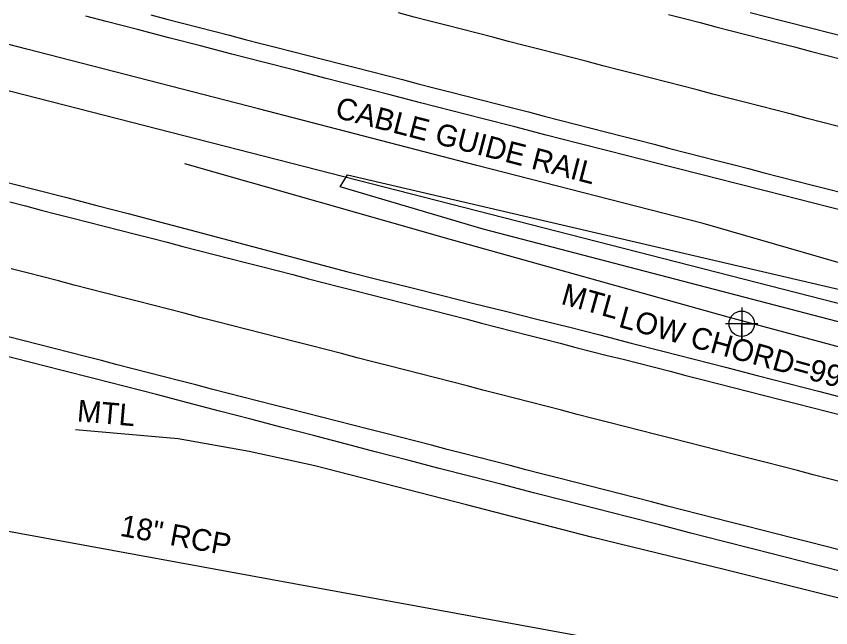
# Model space of a CAD drawing. Extents: x 1182322 to 1186765, y 572295 to 575411.
# Drawn here: x 1184329.7 to 1184480.2, y 574028.4 to 574141.3 of the extents above; entities that cross this region are included whole.
import ezdxf

# ---------------------------------------------------------------- set-up
doc = ezdxf.new("R2010")
doc.units = 0
for name, color, linetype in [('COGO Default Chain', 7, 'Continuous'), ('Exist DTM Regular Point CELL', 7, 'Continuous'), ('Exist Guardrail', 7, 'Continuous'), ('Exist Guardrail Cable Guide Rail', 7, 'Continuous'), ('Exist Guardrail Cable Guide Rail Text', 7, 'Continuous'), ('Exist Guardrail Text', 7, 'Continuous'), ('Exist Horizontal Alignment', 7, 'Continuous'), ('Exist Roads EOP', 7, 'Continuous'), ('Exist Roads EOT', 7, 'Continuous'), ('Exist Structure Minor Pipes RCP 18 Inch', 7, 'Continuous'), ('Exist Structure Minor Pipes RCP 18 Inch Text', 7, 'Continuous'), ('Exist Utilities Power Pole Text', 7, 'Continuous'), ('Exist Vegetation Woods Line', 7, 'Continuous')]:
    doc.layers.add(name, color=color, linetype=linetype)

msp = doc.modelspace()

# ---------------------------------------------------------------- linework, layer by layer
at = {"layer": 'COGO Default Chain'}
msp.add_line((1182528.88, 574588.22), (1185362.14, 573862.9), dxfattribs=at)
at = {"layer": 'Exist DTM Regular Point CELL'}
msp.add_lwpolyline([(1184463.72, 574087.53), (1184463.72, 574081.53), (1184463.72, 574084.53), (1184466.72, 574084.53), (1184460.72, 574084.53)], dxfattribs=at)
msp.add_circle((1184463.72, 574084.53), 2.34, dxfattribs=at)
at = {"layer": 'Exist Guardrail'}
for points in [[(1184360.72, 574114.14), (1184410.44, 574099.95), (1184461.13, 574085.79), (1184496.39, 574076.31), (1184521.7, 574069.86)], [(1184493.53, 574030.84), (1184487.57, 574032.39), (1184460.48, 574039.15), (1184435.98, 574045.14), (1184412.89, 574051.09), (1184384.81, 574058.31), (1184372.72, 574060.95), (1184359.57, 574063.27), (1184340.63, 574064.92)]]:
    msp.add_lwpolyline(points, dxfattribs=at)
at = {"layer": 'Exist Guardrail Cable Guide Rail'}
msp.add_lwpolyline([(1184493.24, 574092.43), (1184456.61, 574103.01), (1184414.76, 574113.72), (1184374.43, 574124.19), (1184331.62, 574135.23), (1184319.91, 574138.28)], dxfattribs=at)
at = {"layer": 'Exist Horizontal Alignment'}
msp.add_line((1182528.88, 574588.22), (1185362.14, 573862.9), dxfattribs=at)
at = {"layer": 'Exist Roads EOP'}
for points in [[(1184485.73, 574104.58), (1184479.91, 574106.05), (1184474.1, 574107.53), (1184468.28, 574109), (1184462.47, 574110.47), (1184456.65, 574111.95), (1184450.83, 574113.42), (1184445.02, 574114.91), (1184439.21, 574116.4), (1184433.4, 574117.89), (1184427.59, 574119.38), (1184421.78, 574120.87), (1184415.96, 574122.36), (1184410.15, 574123.85), (1184404.34, 574125.35), (1184398.53, 574126.85), (1184392.72, 574128.35), (1184386.91, 574129.84), (1184381.11, 574131.34), (1184375.3, 574132.84), (1184369.49, 574134.34), (1184363.68, 574135.84), (1184357.87, 574137.34), (1184352.06, 574138.84), (1184346.25, 574140.35), (1184342.51, 574141.3)], [(1184465.28, 574142.02), (1184471.09, 574140.53), (1184476.9, 574139.04), (1184482.71, 574137.55)], [(1184327.11, 574110.83), (1184332.93, 574109.36), (1184338.74, 574107.89), (1184344.55, 574106.39), (1184350.35, 574104.86), (1184356.15, 574103.33), (1184361.95, 574101.79), (1184367.75, 574100.26), (1184373.55, 574098.73), (1184379.35, 574097.2), (1184385.15, 574095.66), (1184390.96, 574094.13), (1184396.77, 574092.64), (1184402.59, 574091.19), (1184408.41, 574089.74), (1184414.23, 574088.29), (1184420.05, 574086.84), (1184425.87, 574085.38), (1184431.69, 574083.93), (1184437.51, 574082.46), (1184443.32, 574080.97), (1184449.13, 574079.47), (1184454.94, 574077.98), (1184460.75, 574076.48), (1184466.56, 574074.98), (1184472.37, 574073.49), (1184478.18, 574071.99), (1184483.99, 574070.5)], [(1184483.38, 574038.45), (1184477.57, 574039.93), (1184471.75, 574041.42), (1184465.94, 574042.9), (1184460.13, 574044.39), (1184454.32, 574045.88), (1184448.5, 574047.37), (1184442.69, 574048.86), (1184436.88, 574050.35), (1184431.07, 574051.84), (1184425.26, 574053.33), (1184419.45, 574054.83), (1184413.64, 574056.32), (1184407.83, 574057.81), (1184402.02, 574059.31), (1184396.21, 574060.82), (1184390.41, 574062.34), (1184384.6, 574063.86), (1184378.8, 574065.37), (1184372.99, 574066.89), (1184367.19, 574068.4), (1184361.38, 574069.92), (1184355.58, 574071.43), (1184349.77, 574072.95), (1184343.96, 574074.44), (1184338.14, 574075.91), (1184332.33, 574077.38), (1184326.51, 574078.84)]]:
    msp.add_lwpolyline(points, dxfattribs=at)
at = {"layer": 'Exist Roads EOT'}
for points in [[(1184354.55, 574141.55), (1184357.46, 574140.8), (1184360.36, 574140.04), (1184363.26, 574139.29), (1184366.17, 574138.54), (1184369.07, 574137.79), (1184371.98, 574137.04), (1184374.88, 574136.3), (1184377.79, 574135.56), (1184380.7, 574134.82), (1184383.6, 574134.07), (1184386.51, 574133.32), (1184389.41, 574132.58), (1184392.32, 574131.83), (1184395.23, 574131.09), (1184398.13, 574130.35), (1184401.04, 574129.61), (1184403.95, 574128.86), (1184406.85, 574128.12), (1184409.76, 574127.37), (1184412.67, 574126.63), (1184415.57, 574125.89), (1184418.48, 574125.15), (1184421.38, 574124.4), (1184424.29, 574123.65), (1184427.19, 574122.89), (1184430.1, 574122.14), (1184433, 574121.4), (1184435.91, 574120.65), (1184438.81, 574119.9), (1184441.72, 574119.16), (1184444.63, 574118.42), (1184447.53, 574117.67), (1184450.44, 574116.92), (1184453.34, 574116.17), (1184456.25, 574115.42), (1184459.15, 574114.67), (1184462.06, 574113.92), (1184464.96, 574113.17), (1184467.87, 574112.42), (1184470.77, 574111.67), (1184473.68, 574110.93), (1184476.58, 574110.19), (1184479.49, 574109.44), (1184482.4, 574108.69)], [(1184481.64, 574120.95), (1184478.74, 574121.7), (1184475.83, 574122.46), (1184472.93, 574123.21), (1184470.03, 574123.96), (1184467.12, 574124.71), (1184464.21, 574125.46), (1184461.31, 574126.2), (1184458.4, 574126.95), (1184455.5, 574127.7), (1184452.59, 574128.44), (1184449.69, 574129.19), (1184446.78, 574129.94), (1184443.88, 574130.69), (1184440.97, 574131.43), (1184438.07, 574132.18), (1184435.16, 574132.93), (1184432.26, 574133.68), (1184429.35, 574134.43), (1184426.45, 574135.18), (1184423.54, 574135.93), (1184420.64, 574136.68), (1184417.73, 574137.43), (1184414.83, 574138.18), (1184411.92, 574138.93), (1184409.02, 574139.67), (1184406.11, 574140.42), (1184403.21, 574141.17), (1184400.3, 574141.92)], [(1184450.21, 574141.62), (1184453.12, 574140.87), (1184456.02, 574140.13), (1184458.93, 574139.38), (1184461.83, 574138.63), (1184464.74, 574137.88), (1184467.64, 574137.14), (1184470.55, 574136.39), (1184473.45, 574135.64), (1184476.35, 574134.88), (1184479.26, 574134.12), (1184482.16, 574133.37)], [(1184328.47, 574107.05), (1184331.37, 574106.29), (1184334.27, 574105.53), (1184337.18, 574104.77), (1184340.08, 574104.04), (1184342.99, 574103.3), (1184345.9, 574102.57), (1184348.81, 574101.82), (1184351.71, 574101.07), (1184354.62, 574100.32), (1184357.52, 574099.57), (1184360.42, 574098.82), (1184363.33, 574098.07), (1184366.23, 574097.32), (1184369.14, 574096.57), (1184372.05, 574095.83), (1184374.95, 574095.08), (1184377.86, 574094.34), (1184380.76, 574093.59), (1184383.67, 574092.85), (1184386.58, 574092.11), (1184389.48, 574091.36), (1184392.39, 574090.61), (1184395.29, 574089.87), (1184398.2, 574089.13), (1184401.11, 574088.39), (1184404.02, 574087.66), (1184406.93, 574086.91), (1184409.83, 574086.16), (1184412.73, 574085.41), (1184415.64, 574084.66), (1184418.54, 574083.91), (1184421.45, 574083.16), (1184424.35, 574082.42), (1184427.26, 574081.66), (1184430.16, 574080.91), (1184433.07, 574080.16), (1184435.97, 574079.42), (1184438.88, 574078.69), (1184441.8, 574077.97), (1184444.7, 574077.23), (1184447.61, 574076.49), (1184450.52, 574075.74), (1184453.42, 574074.99), (1184456.33, 574074.24), (1184459.23, 574073.5), (1184462.14, 574072.75), (1184465.04, 574072.01), (1184467.95, 574071.27), (1184470.86, 574070.53), (1184473.77, 574069.79), (1184476.67, 574069.05), (1184479.58, 574068.3), (1184482.48, 574067.56)], [(1184482.75, 574055.15), (1184479.84, 574055.9), (1184476.94, 574056.65), (1184474.03, 574057.4), (1184471.12, 574058.14), (1184468.22, 574058.89), (1184465.31, 574059.63), (1184462.4, 574060.37), (1184459.5, 574061.11), (1184456.59, 574061.86), (1184453.68, 574062.6), (1184450.78, 574063.34), (1184447.87, 574064.08), (1184444.96, 574064.82), (1184442.06, 574065.56), (1184439.15, 574066.31), (1184436.24, 574067.05), (1184433.34, 574067.79), (1184430.43, 574068.54), (1184427.53, 574069.29), (1184424.62, 574070.04), (1184421.72, 574070.79), (1184418.81, 574071.54), (1184415.91, 574072.28), (1184413, 574073.03), (1184410.1, 574073.78), (1184407.19, 574074.53), (1184404.29, 574075.28), (1184401.38, 574076.03), (1184398.48, 574076.77), (1184395.57, 574077.52), (1184392.66, 574078.26), (1184389.76, 574079.01), (1184386.85, 574079.75), (1184383.94, 574080.5), (1184381.04, 574081.24), (1184378.13, 574081.99), (1184375.23, 574082.73), (1184372.32, 574083.48), (1184369.41, 574084.22), (1184366.51, 574084.97), (1184363.6, 574085.71), (1184360.7, 574086.46), (1184357.79, 574087.2), (1184354.88, 574087.95), (1184351.98, 574088.69), (1184349.07, 574089.44), (1184346.17, 574090.19), (1184343.26, 574090.93), (1184340.36, 574091.68), (1184337.45, 574092.43), (1184334.54, 574093.17), (1184331.64, 574093.92), (1184328.73, 574094.67)], [(1184481.97, 574042.73), (1184479.06, 574043.47), (1184476.16, 574044.2), (1184473.25, 574044.94), (1184470.34, 574045.68), (1184467.43, 574046.42), (1184464.52, 574047.15), (1184461.62, 574047.89), (1184458.71, 574048.63), (1184455.8, 574049.37), (1184452.89, 574050.11), (1184449.99, 574050.86), (1184447.08, 574051.61), (1184444.18, 574052.35), (1184441.27, 574053.1), (1184438.37, 574053.85), (1184435.46, 574054.59), (1184432.55, 574055.33), (1184429.65, 574056.08), (1184426.74, 574056.82), (1184423.83, 574057.56), (1184420.93, 574058.32), (1184418.03, 574059.07), (1184415.13, 574059.83), (1184412.22, 574060.58), (1184409.32, 574061.33), (1184406.41, 574062.08), (1184403.51, 574062.83), (1184400.6, 574063.56), (1184397.69, 574064.3), (1184394.78, 574065.04), (1184391.87, 574065.78), (1184388.97, 574066.52), (1184386.06, 574067.27), (1184383.15, 574068.01), (1184380.25, 574068.74), (1184377.34, 574069.48), (1184374.43, 574070.23), (1184371.53, 574070.97), (1184368.62, 574071.72), (1184365.72, 574072.47), (1184362.81, 574073.22), (1184359.91, 574073.98), (1184357, 574074.73), (1184354.1, 574075.47), (1184351.19, 574076.22), (1184348.29, 574076.96), (1184345.38, 574077.71), (1184342.48, 574078.46), (1184339.57, 574079.21), (1184336.67, 574079.96), (1184333.76, 574080.7), (1184330.85, 574081.44), (1184327.95, 574082.19)]]:
    msp.add_lwpolyline(points, dxfattribs=at)
at = {"layer": 'Exist Structure Minor Pipes RCP 18 Inch'}
msp.add_line((1184530.42, 574009.2), (1184184.38, 574072.47), dxfattribs=at)
at = {"layer": 'Exist Vegetation Woods Line'}
msp.add_lwpolyline([(1184525.42, 574075.01), (1184494.14, 574081.6), (1184415.94, 574101.97), (1184389.51, 574109.82), (1184390.84, 574112.01), (1184516.26, 574082.87), (1184528.93, 574079.89)], dxfattribs=at)

# ---------------------------------------------------------------- texts
at = {"layer": 'Exist Guardrail Cable Guide Rail Text'}
msp.add_text('CABLE GUIDE RAIL', height=4, rotation=345.4496, dxfattribs=at).set_placement((1184388.38, 574122.64))
at = {"layer": 'Exist Guardrail Text'}
for rotation, p in [(344.393, (1184430.15, 574088.22)), (355.0335, (1184340.78, 574066.52))]:
    msp.add_text('MTL', height=4, rotation=rotation, dxfattribs=at).set_placement(p)
at = {"layer": 'Exist Structure Minor Pipes RCP 18 Inch Text'}
msp.add_text('18" RCP', height=4, rotation=349.6383, dxfattribs=at).set_placement((1184348.66, 574045.38))
at = {"layer": 'Exist Utilities Power Pole Text'}
msp.add_text("LOW CHORD=996.30'", height=4, rotation=344.5084, dxfattribs=at).set_placement((1184440.79, 574083.99))

doc.saveas('drawing.dxf')
